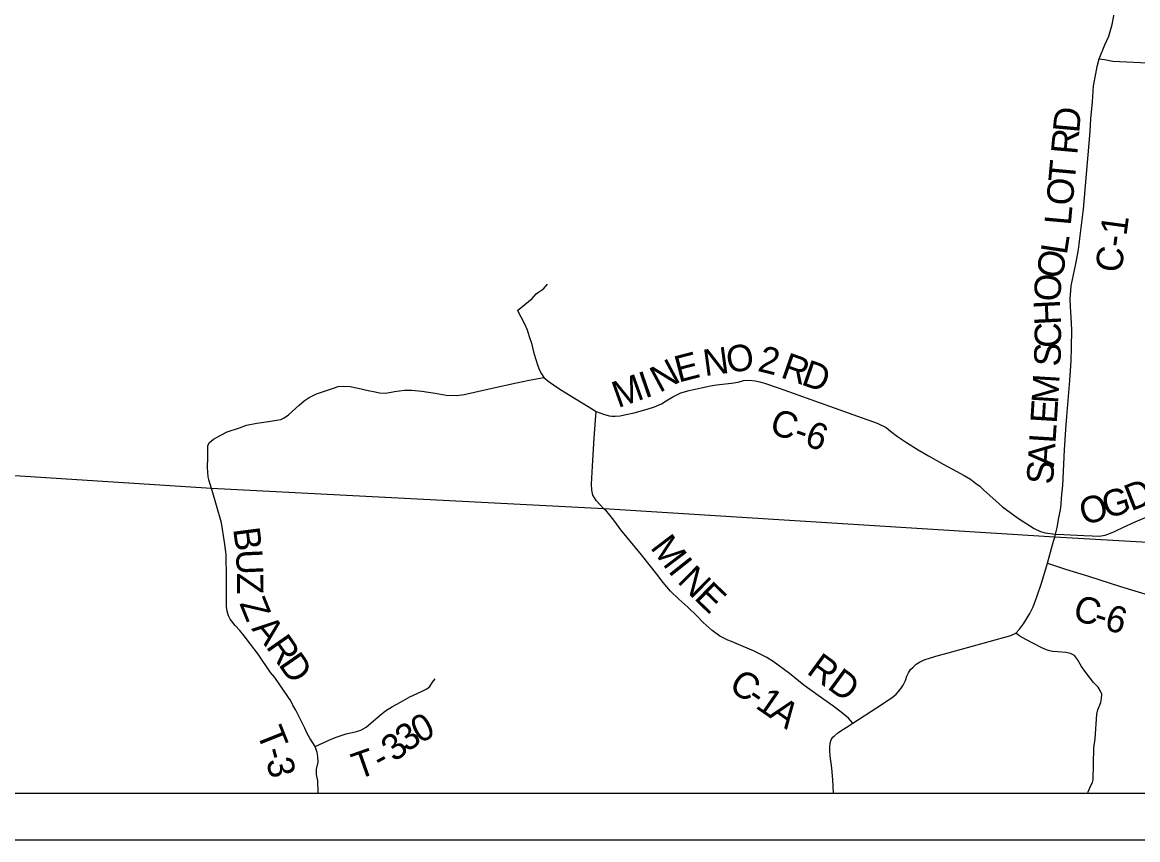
# Model space of a CAD drawing. Extents: x -15 to 405, y -40 to 87.
# Drawn here: x -11.395 to -9.003, y 22.698 to 24.452 of the extents above; entities that cross this region are included whole.
import ezdxf

# ---------------------------------------------------------------- set-up
doc = ezdxf.new("R2010")
doc.units = 0
for name, color, linetype in [('GM_P_State_Location', 7, 'Continuous'), ('GM_X_County_Road_Text', 7, 'Continuous'), ('GM_X_Minor_Lake', 7, 'Continuous'), ('GM_X_Minor_River', 7, 'Continuous'), ('GM_X_Township', 7, 'Continuous'), ('GM_X_Township_Text', 7, 'Continuous')]:
    doc.layers.add(name, color=color, linetype=linetype)

msp = doc.modelspace()

# ---------------------------------------------------------------- linework, layer by layer
at = {"layer": 'GM_P_State_Location'}
for points in [[(-10.333, 23.8337), (-10.3011, 23.8593), (-10.2926, 23.8693), (-10.288, 23.8732), (-10.2772, 23.8804), (-10.2687, 23.8898)], [(-10.9948, 23.471), (-10.9964, 23.4767), (-10.9974, 23.4969), (-10.9971, 23.5189), (-10.9969, 23.5348), (-10.9967, 23.5441), (-10.9933, 23.5506), (-10.9847, 23.5578), (-10.9703, 23.5657), (-10.9552, 23.5734), (-10.9293, 23.5818), (-10.9137, 23.5873), (-10.8916, 23.5921), (-10.8667, 23.5957), (-10.8495, 23.598), (-10.8406, 23.5997), (-10.8335, 23.6032), (-10.8242, 23.6096), (-10.8012, 23.6306), (-10.7905, 23.6401), (-10.7797, 23.6469), (-10.7639, 23.6546), (-10.7273, 23.667), (-10.7176, 23.6707), (-10.7058, 23.6711), (-10.6919, 23.6705), (-10.6749, 23.6672), (-10.6529, 23.6622), (-10.6384, 23.6589), (-10.6287, 23.6568), (-10.6155, 23.6564), (-10.5964, 23.6597), (-10.5755, 23.6626), (-10.5598, 23.6626), (-10.5382, 23.6608), (-10.5096, 23.656), (-10.4862, 23.6523), (-10.4628, 23.6513), (-10.4471, 23.6533), (-10.3872, 23.667), (-10.3353, 23.6784), (-10.3077, 23.6844), (-10.2765, 23.6896)], [(-10.9586, 23.3161), (-10.9614, 23.3362), (-10.9679, 23.3779), (-10.978, 23.4155), (-10.9878, 23.4477), (-10.9891, 23.452), (-10.9945, 23.47), (-10.9948, 23.471)], [(-9.0514, 23.3602), (-9.0332, 23.3685), (-9.0085, 23.3804), (-8.9424, 23.4079)], [(-9.179, 23.3534), (-9.1617, 23.3533), (-9.1182, 23.3511), (-9.1003, 23.3498), (-9.0855, 23.3496), (-9.0727, 23.3514), (-9.0578, 23.3573), (-9.0514, 23.3602)], [(-10.76, 22.7981), (-10.76, 22.8), (-10.7614, 22.8245), (-10.7641, 22.8379), (-10.7636, 22.8497), (-10.7602, 22.8643), (-10.7612, 22.8767), (-10.7626, 22.8854), (-10.7669, 22.8983), (-10.7782, 22.9161), (-10.784, 22.9259), (-10.789, 22.9374), (-10.7993, 22.9592), (-10.8079, 22.976), (-10.8144, 22.9868), (-10.8192, 22.9959), (-10.8254, 23.0053), (-10.8535, 23.0458), (-10.8623, 23.0572), (-10.889, 23.0962), (-10.9051, 23.118), (-10.9187, 23.1357), (-10.9283, 23.1472), (-10.9384, 23.158), (-10.9487, 23.171), (-10.9523, 23.1787), (-10.9557, 23.1882), (-10.9571, 23.1983), (-10.9568, 23.2153), (-10.9566, 23.2602), (-10.9578, 23.3101), (-10.9586, 23.3161)], [(-9.11, 22.7981), (-9.1092, 22.801), (-9.1028, 22.8155), (-9.1002, 22.821), (-9.0985, 22.8265), (-9.0968, 22.8955), (-9.0945, 22.9145), (-9.0904, 22.9673), (-9.0887, 22.9768), (-9.0823, 22.9928), (-9.0806, 23.0013), (-9.0798, 23.0103), (-9.0824, 23.0171), (-9.0877, 23.0251), (-9.0977, 23.0354), (-9.1124, 23.0541), (-9.1232, 23.0698), (-9.1319, 23.0846), (-9.1388, 23.0937), (-9.1473, 23.0979), (-9.1571, 23.1001), (-9.1746, 23.1012), (-9.1847, 23.1019), (-9.1923, 23.1032), (-9.1986, 23.1055), (-9.2087, 23.1096), (-9.2429, 23.1277), (-9.2555, 23.1347), (-9.2596, 23.1376), (-9.2646, 23.1412)], [(-10.7669, 22.8983), (-10.7322, 22.9137), (-10.7197, 22.919), (-10.7, 22.9254), (-10.6782, 22.93), (-10.6686, 22.9331), (-10.6573, 22.9398), (-10.6269, 22.9657), (-10.6156, 22.9746), (-10.6012, 22.9838), (-10.5837, 22.9933), (-10.5641, 23.0044), (-10.5374, 23.0169), (-10.5273, 23.0221), (-10.5212, 23.0271), (-10.515, 23.036), (-10.5096, 23.0434)]]:
    msp.add_lwpolyline(points, dxfattribs=at)
at = {"layer": 'GM_X_County_Road_Text'}
msp.add_lwpolyline([(-12.2188, 23.5308), (-11.5782, 23.49), (-10.9893, 23.4525), (-10.1477, 23.4089), (-9.1809, 23.348), (-8.1343, 23.2882), (-7.293, 23.2333)], dxfattribs=at)
at = {"layer": 'GM_X_Township'}
for p, q in [((-14.093, 22.7981), (-7.293, 22.7981)), ((-14.193, 22.6981), (-7.193, 22.6981))]:
    msp.add_line(p, q, dxfattribs=at)
at = {"layer": 'GM_X_Township_Text'}
for points in [[(-9.0853, 24.3736), (-9.0733, 24.4037), (-9.0651, 24.4226), (-9.0577, 24.4475), (-9.0494, 24.4925)], [(-9.179, 23.3534), (-9.1757, 23.3682), (-9.172, 23.3884), (-9.1681, 23.41), (-9.1653, 23.4391), (-9.1636, 23.4579), (-9.1596, 23.5349), (-9.1571, 23.5782), (-9.155, 23.6065), (-9.1488, 23.6831), (-9.1457, 23.7257), (-9.1446, 23.7544), (-9.1442, 23.7918), (-9.1455, 23.8192), (-9.1474, 23.8414), (-9.1478, 23.8593), (-9.1467, 23.876), (-9.1457, 23.8865), (-9.1429, 23.9), (-9.1385, 23.9201), (-9.1349, 23.9376), (-9.1301, 23.9646), (-9.1288, 23.9758), (-9.1267, 23.9883), (-9.125, 24.0051), (-9.1195, 24.0509), (-9.1149, 24.1012), (-9.1049, 24.2177), (-9.1033, 24.2449), (-9.1001, 24.281), (-9.0976, 24.3156), (-9.0931, 24.3416), (-9.09, 24.3569), (-9.0853, 24.3736)], [(-9.0853, 24.3736), (-9.0739, 24.372), (-9.0566, 24.3688), (-8.9819, 24.3648)], [(-10.333, 23.8337), (-10.3185, 23.8066), (-10.3122, 23.7924), (-10.3079, 23.7776), (-10.3031, 23.7634), (-10.2988, 23.7452), (-10.2941, 23.7306), (-10.2895, 23.715), (-10.2856, 23.7057), (-10.2814, 23.6979), (-10.2765, 23.6896), (-10.2678, 23.6825), (-10.2504, 23.6703), (-10.2383, 23.6624), (-10.2236, 23.6531), (-10.1816, 23.6273), (-10.1639, 23.6168)], [(-10.1639, 23.6168), (-10.1482, 23.6109), (-10.1366, 23.6075), (-10.1305, 23.6067), (-10.1237, 23.6067), (-10.113, 23.6077), (-10.1035, 23.6096), (-10.083, 23.6143), (-10.0551, 23.6222), (-10.0389, 23.6271), (-10.0243, 23.6333), (-10.0144, 23.64), (-9.9996, 23.6482), (-9.983, 23.6569), (-9.9648, 23.6622), (-9.9391, 23.6674), (-9.9192, 23.6721), (-9.9059, 23.6744), (-9.874, 23.6774), (-9.8597, 23.6801), (-9.8481, 23.6831), (-9.8356, 23.6841), (-9.8234, 23.6829), (-9.8131, 23.6805), (-9.8033, 23.678), (-9.7715, 23.6672), (-9.664, 23.628), (-9.6035, 23.6071), (-9.5613, 23.5917), (-9.5425, 23.5826), (-9.5328, 23.5746), (-9.5178, 23.5634), (-9.499, 23.5501), (-9.4739, 23.5343), (-9.4519, 23.5218), (-9.4188, 23.5035), (-9.4, 23.4935), (-9.3753, 23.4798), (-9.3614, 23.4714), (-9.351, 23.4634), (-9.3418, 23.4566), (-9.3337, 23.449), (-9.3198, 23.437), (-9.2926, 23.4123), (-9.2584, 23.3872), (-9.2253, 23.3656), (-9.2115, 23.3591), (-9.2012, 23.3564), (-9.179, 23.3534)], [(-10.1422, 23.4027), (-10.1475, 23.4083), (-10.164, 23.4258), (-10.1714, 23.4376), (-10.1738, 23.4478), (-10.1742, 23.4608), (-10.1724, 23.4997), (-10.1688, 23.5605), (-10.1639, 23.6168)], [(-9.6139, 22.9479), (-9.6185, 22.954), (-9.6231, 22.959), (-9.6391, 22.9718), (-9.6565, 22.9854), (-9.6884, 23.0076), (-9.719, 23.0299), (-9.7499, 23.0545), (-9.7847, 23.0803), (-9.7981, 23.0891), (-9.8011, 23.0906), (-9.8083, 23.0941), (-9.827, 23.1034), (-9.8492, 23.113), (-9.874, 23.1232), (-9.8818, 23.1264), (-9.8993, 23.135), (-9.9157, 23.1468), (-9.9351, 23.1638), (-9.9487, 23.1786), (-9.9674, 23.1967), (-9.9868, 23.2139), (-10.005, 23.2317), (-10.0206, 23.2499), (-10.0338, 23.2676), (-10.0667, 23.3096), (-10.1113, 23.3627), (-10.1245, 23.3809), (-10.1368, 23.3971), (-10.1422, 23.4027)], [(-9.182, 23.3431), (-9.1807, 23.3475), (-9.179, 23.3534)], [(-9.1963, 23.2913), (-9.1833, 23.3386), (-9.182, 23.3431)], [(-9.6139, 22.9479), (-9.563, 22.9807), (-9.5296, 23.0035), (-9.521, 23.0105), (-9.5161, 23.0164), (-9.5104, 23.0232), (-9.5058, 23.0299), (-9.501, 23.0399), (-9.498, 23.0493), (-9.4947, 23.0562), (-9.4903, 23.0635), (-9.4848, 23.0685), (-9.4779, 23.0744), (-9.4708, 23.0791), (-9.4612, 23.0837), (-9.4476, 23.0885), (-9.4309, 23.0934), (-9.4142, 23.0974), (-9.2751, 23.1361), (-9.2646, 23.1412), (-9.2566, 23.1497), (-9.2477, 23.1614), (-9.234, 23.1832), (-9.2272, 23.1979), (-9.2196, 23.2193), (-9.2083, 23.2509), (-9.1963, 23.2913)], [(-9.1963, 23.2913), (-9.1577, 23.2789), (-9.1083, 23.2637), (-9.0402, 23.2417), (-8.9711, 23.2205)], [(-9.6555, 22.7981), (-9.6568, 22.8264), (-9.6589, 22.8514), (-9.6621, 22.878), (-9.6634, 22.8892), (-9.6635, 22.897), (-9.6626, 22.9056), (-9.6604, 22.9121), (-9.6566, 22.9178), (-9.6531, 22.9211), (-9.647, 22.9266), (-9.6396, 22.9317), (-9.6283, 22.9387), (-9.6139, 22.9479)]]:
    msp.add_lwpolyline(points, dxfattribs=at)

# ---------------------------------------------------------------- texts
at = {"layer": 'GM_X_Minor_Lake'}
for s, height, rotation, p in [('D', 0.0568, 84.7947, (-9.1285, 24.2133)), ('R', 0.0568, 84.797, (-9.1327, 24.1668)), ('T', 0.0568, 84.7943, (-9.1382, 24.107)), ('O', 0.0568, 84.7966, (-9.1427, 24.0572)), ('L', 0.0568, 84.7508, (-9.1466, 24.0149)), ('C-1', 0.05682, 82.2609, (-9.0381, 23.913)), ('L', 0.0568, 81.3146, (-9.1551, 23.9517)), ('O', 0.0568, 78.0449, (-9.1661, 23.8993)), ('O', 0.0568, 85.4418, (-9.1698, 23.8514)), ('H', 0.0568, 92.911, (-9.1672, 23.8034)), ('C', 0.0568, 89.6823, (-9.1674, 23.7533)), ('N', 0.0568, 7.669, (-9.9312, 23.6927)), ('O', 0.0568, 8.0057, (-9.8813, 23.6994)), ('2', 0.0568, 345.9764, (-9.8201, 23.7044)), ('S', 0.0568, 87.5722, (-9.1691, 23.7127)), ('N', 0.0568, 28.3454, (-10.0283, 23.6563)), ('E', 0.0568, 14.5778, (-9.9876, 23.6787)), ('R', 0.0568, 340.8159, (-9.7709, 23.6907)), ('D', 0.0568, 340.7909, (-9.7268, 23.6753)), ('I', 0.0568, 18.9681, (-10.0597, 23.6446)), ('M', 0.0568, 19.7063, (-10.1175, 23.6239)), ('M', 0.0568, 86.455, (-9.174, 23.6324)), ('E', 0.0568, 86.4277, (-9.1766, 23.59)), ('C-6', 0.05682, 340.4078, (-9.7955, 23.572)), ('L', 0.0568, 86.4303, (-9.1793, 23.5476)), ('A', 0.0568, 86.4278, (-9.1824, 23.4977)), ('S', 0.0568, 86.4293, (-9.1848, 23.4594)), ('M', 0.0568, 307.1919, (-10.0497, 23.3249)), ('I', 0.0568, 308.4815, (-10.0116, 23.2747)), ('N', 0.0568, 315.2972, (-9.9922, 23.2511)), ('E', 0.0568, 316.0099, (-9.9561, 23.2154)), ('C', 0.0568, 342.1822, (-9.1452, 23.1718)), ('6', 0.0568, 343.8815, (-9.0767, 23.15)), ('-', 0.0568, 342.5862, (-9.1003, 23.1574)), ('RD', 0.05682, 323.7707, (-9.7152, 23.0562)), ('C', 0.0568, 325.8975, (-9.8827, 23.0215)), ('-', 0.0568, 325.7882, (-9.8441, 22.9954)), ('1', 0.0568, 325.4872, (-9.8249, 22.9823)), ('A', 0.0568, 324.4183, (-9.7963, 22.9627))]:
    msp.add_text(s, height=height, rotation=rotation, dxfattribs=at).set_placement(p)
at = {"layer": 'GM_X_Minor_River'}
for s, rotation, p in [('D', 21.3985, (-9.0172, 23.4025)), ('G', 16.859, (-9.0697, 23.3864)), ('O', 16.074, (-9.1186, 23.3723)), ('B', 277.4344, (-10.9428, 23.3651)), ('U', 272.4979, (-10.9369, 23.3201)), ('Z', 270.4736, (-10.9347, 23.2706)), ('Z', 292.1673, (-10.9298, 23.2052)), ('A', 309.0911, (-10.9044, 23.1502)), ('R', 304.8517, (-10.8736, 23.1123)), ('D', 304.7742, (-10.8469, 23.074)), ('0', 27.3191, (-10.5429, 22.9037)), ('T', 291.8949, (-10.8931, 22.9278)), ('3', 34.7957, (-10.5699, 22.8847)), ('3', 40.0342, (-10.5957, 22.863)), ('-', 284.7803, (-10.8779, 22.8901)), ('T', 19.3782, (-10.6755, 22.8267)), ('3', 282.8788, (-10.872, 22.868)), ('-', 28.836, (-10.6261, 22.8449))]:
    msp.add_text(s, height=0.0568, rotation=rotation, dxfattribs=at).set_placement(p)

doc.saveas('drawing.dxf')
